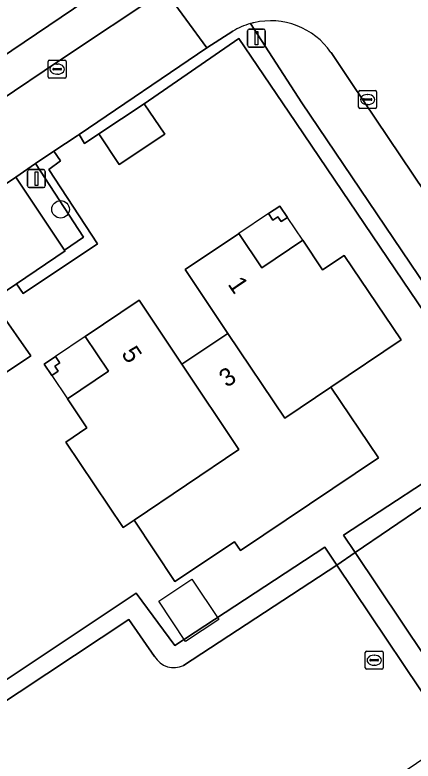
# Model space of a CAD drawing. Extents: x 158793 to 159888, y 384317 to 385256.
# Drawn here: x 159089.95 to 159112.15, y 384672.74 to 384714.36 of the extents above; entities that cross this region are included whole.
import ezdxf

# ---------------------------------------------------------------- set-up
doc = ezdxf.new("R2010")
doc.units = 0
for name, color, linetype in [('IMGEO_Boom', 7, 'Continuous'), ('IMGEO_Erf', 7, 'Continuous'), ('IMGEO_Groenvoorziening', 7, 'Continuous'), ('IMGEO_Haag', 7, 'Continuous'), ('IMGEO_Hek', 7, 'Continuous'), ('IMGEO_Kolk', 7, 'Continuous'), ('IMGEO_Lichtmast', 7, 'Continuous'), ('IMGEO_Pand', 7, 'Continuous'), ('IMGEO_Pand_nummerreeks', 7, 'Continuous'), ('IMGEO_Pand_overbouw', 7, 'Continuous'), ('IMGEO_Pand_vergunning_verleend', 7, 'Continuous'), ('IMGEO_Parkeervlak_open', 7, 'Continuous'), ('IMGEO_Rijbaan_lokaal_open', 7, 'Continuous'), ('IMGEO_Rioolput', 7, 'Continuous'), ('IMGEO_Voetpad_halfverhard', 7, 'Continuous'), ('IMGEO_Voetpad_open', 7, 'Continuous')]:
    doc.layers.add(name, color=color, linetype=linetype)

msp = doc.modelspace()

# ---------------------------------------------------------------- linework, layer by layer
at = {"layer": 'IMGEO_Boom'}
msp.add_circle((159092.499, 384703.512), 0.489, dxfattribs=at)
at = {"layer": 'IMGEO_Erf'}
for points in [[(159064.307, 384729.784), (159077.226, 384710.406), (159077.535, 384709.955), (159078.815, 384710.81), (159081.517, 384706.804), (159095.282, 384716.103), (159097.641, 384717.699)], [(159115.361, 384693.939), (159105.215, 384708.932), (159102.429, 384713.049), (159097.156, 384709.402), (159098.301, 384707.702), (159095.758, 384706.022), (159094.623, 384707.728), (159093.829, 384707.184), (159093.526, 384707.69), (159093.422, 384707.619), (159092.122, 384706.764), (159092.492, 384706.21), (159091.852, 384705.737), (159094.56, 384701.582), (159090.418, 384698.821), (159090.039, 384699.358), (159088.983, 384698.647)], [(159081.247, 384671.812), (159096.708, 384682.114), (159098.87, 384679.188), (159107.236, 384684.664), (159107.906, 384683.665), (159108.91, 384684.374), (159108.265, 384685.338), (159115.197, 384689.875)]]:
    msp.add_lwpolyline(points, dxfattribs=at)
for points in [[(159104.092, 384703.275), (159104.723, 384703.698), (159105.146, 384703.066), (159104.789, 384702.827), (159104.605, 384703.101), (159104.332, 384702.918)], [(159092.878, 384692.952), (159095.17, 384694.482), (159093.87, 384696.419), (159096.875, 384698.439), (159099.25, 384694.88), (159101.826, 384696.595), (159099.435, 384700.152), (159102.41, 384702.146), (159102.443, 384702.168), (159103.714, 384700.258), (159106.001, 384701.789), (159107.1, 384700.147), (159108.3, 384700.946), (159111.476, 384696.231), (159107.554, 384693.589), (159110.21, 384689.647), (159102.525, 384684.483), (159102.19, 384684.977), (159098.873, 384682.763), (159096.599, 384686.176), (159095.984, 384685.772), (159092.787, 384690.537), (159093.958, 384691.335)], [(159089.083, 384694.179), (159087.375, 384696.714), (159089.064, 384697.872), (159090.833, 384695.347)], [(159091.588, 384694.885), (159092.219, 384695.309), (159092.447, 384694.969), (159092.459, 384694.952), (159092.184, 384694.767), (159092.368, 384694.491), (159092.01, 384694.253)]]:
    msp.add_lwpolyline(points, close=True, dxfattribs=at)
at = {"layer": 'IMGEO_Groenvoorziening'}
for points in [[(159103.077, 384713.871), (159105.954, 384709.447), (159118.478, 384690.888), (159108.91, 384684.374), (159115.398, 384674.683), (159123.154, 384679.895)], [(159118.478, 384690.888), (159105.954, 384709.447), (159103.077, 384713.871)], [(159102.092, 384713.443), (159100.643, 384712.514), (159093.526, 384707.69), (159093.829, 384707.184), (159094.623, 384707.728), (159097.156, 384709.402), (159102.429, 384713.049), (159105.215, 384708.932), (159115.361, 384693.939), (159117.127, 384691.2), (159115.197, 384689.875), (159108.265, 384685.338), (159108.91, 384684.374), (159118.478, 384690.888)], [(159124.044, 384684.121), (159122.802, 384686.002), (159124.307, 384687.004), (159124.478, 384687.124), (159108.697, 384710.581), (159107.572, 384712.264)], [(159099.356, 384678.075), (159107.906, 384683.665), (159107.236, 384684.664), (159098.87, 384679.188), (159096.708, 384682.114), (159081.247, 384671.812), (159081.043, 384672.126), (159079.424, 384671.023), (159077.683, 384673.558), (159075.131, 384677.353), (159074.561, 384676.996), (159078.61, 384670.91), (159078.571, 384670.884), (159078.783, 384670.563), (159079.482, 384669.508), (159096.312, 384680.64)], [(159114.386, 384674.002), (159107.906, 384683.665), (159099.356, 384678.075)], [(159097.742, 384678.578), (159096.312, 384680.64), (159079.482, 384669.508), (159079.569, 384669.376), (159079.588, 384669.39), (159080.687, 384667.744), (159085.364, 384670.862), (159087.614, 384667.53), (159092.976, 384659.587), (159114.386, 384674.002)], [(159096.312, 384680.64), (159097.742, 384678.578)]]:
    msp.add_lwpolyline(points, dxfattribs=at)
for points in [[(159094.56, 384701.582), (159091.852, 384705.737), (159092.492, 384706.21), (159092.122, 384706.764), (159091.1, 384706.065), (159093.775, 384701.954), (159092.725, 384701.246), (159092.762, 384701.191), (159090.039, 384699.358), (159090.418, 384698.821)], [(159091.1, 384706.065), (159089.999, 384705.312), (159092.725, 384701.246), (159093.775, 384701.954)]]:
    msp.add_lwpolyline(points, close=True, dxfattribs=at)
for centre, radius, start, end in [((159104.217, 384709.901), 4.131, 106.0164, 120.9552), ((159104.055, 384710.544), 3.468, 103.0716, 106.3864), ((159104.203, 384709.932), 4.097, 34.6912, 103.1464), ((159098.817, 384679.185), 1.234, 209.4696, 295.9113), ((159098.817, 384679.185), 1.234, 209.4696, 295.9113)]:
    msp.add_arc(centre, radius, start, end, dxfattribs=at)
at = {"layer": 'IMGEO_Haag'}
for points in [[(159118.478, 384690.888), (159105.954, 384709.447), (159103.077, 384713.871)], [(159102.092, 384713.443), (159100.643, 384712.514), (159093.526, 384707.69), (159093.829, 384707.184), (159094.623, 384707.728), (159097.156, 384709.402), (159102.429, 384713.049), (159105.215, 384708.932), (159115.361, 384693.939), (159117.127, 384691.2), (159115.197, 384689.875), (159108.265, 384685.338), (159108.91, 384684.374), (159118.478, 384690.888)], [(159099.356, 384678.075), (159107.906, 384683.665), (159107.236, 384684.664), (159098.87, 384679.188), (159096.708, 384682.114), (159081.247, 384671.812), (159081.043, 384672.126), (159079.424, 384671.023), (159077.683, 384673.558), (159075.131, 384677.353), (159074.561, 384676.996), (159078.61, 384670.91), (159078.571, 384670.884), (159078.783, 384670.563), (159079.482, 384669.508), (159096.312, 384680.64)], [(159096.312, 384680.64), (159097.742, 384678.578)]]:
    msp.add_lwpolyline(points, dxfattribs=at)
msp.add_lwpolyline([(159092.122, 384706.764), (159091.1, 384706.065), (159093.775, 384701.954), (159092.725, 384701.246), (159092.762, 384701.191), (159090.039, 384699.358), (159090.418, 384698.821), (159094.56, 384701.582), (159091.852, 384705.737), (159092.492, 384706.21)], close=True, dxfattribs=at)
for centre, radius, start, end in [((159104.217, 384709.901), 4.131, 106.0164, 120.9552), ((159098.817, 384679.185), 1.234, 209.4696, 295.9113)]:
    msp.add_arc(centre, radius, start, end, dxfattribs=at)
at = {"layer": 'IMGEO_Hek'}
msp.add_lwpolyline([(159105.215, 384708.932), (159102.429, 384713.049), (159097.156, 384709.402)], dxfattribs=at)
at = {"layer": 'IMGEO_Kolk'}
for p, q in [((159091.809, 384710.906), (159091.809, 384711.758)), ((159091.884, 384711.832), (159092.736, 384711.832)), ((159092.297, 384711.612), (159092.322, 384711.612)), ((159092.81, 384711.758), (159092.81, 384710.906)), ((159092.068, 384711.326), (159092.068, 384711.338)), ((159092.506, 384711.289), (159092.108, 384711.289)), ((159092.111, 384711.375), (159092.509, 384711.375)), ((159092.552, 384711.338), (159092.552, 384711.326)), ((159092.736, 384710.832), (159091.884, 384710.832)), ((159092.32, 384711.052), (159092.295, 384711.052)), ((159109.113, 384709.212), (159109.113, 384710.064)), ((159109.188, 384710.138), (159110.04, 384710.138)), ((159109.601, 384709.918), (159109.626, 384709.918)), ((159110.114, 384710.064), (159110.114, 384709.212)), ((159109.372, 384709.632), (159109.372, 384709.644)), ((159109.81, 384709.595), (159109.412, 384709.595)), ((159109.415, 384709.681), (159109.813, 384709.681)), ((159109.856, 384709.644), (159109.856, 384709.632)), ((159110.04, 384709.138), (159109.188, 384709.138)), ((159109.624, 384709.358), (159109.599, 384709.358))]:
    msp.add_line(p, q, dxfattribs=at)
for points in [[(159091.809, 384710.906), (159091.809, 384711.758)], [(159091.884, 384711.832), (159092.736, 384711.832)], [(159092.81, 384711.758), (159092.81, 384710.906)], [(159092.736, 384710.832), (159091.884, 384710.832)], [(159109.113, 384709.212), (159109.113, 384710.064)], [(159109.188, 384710.138), (159110.04, 384710.138)], [(159110.114, 384710.064), (159110.114, 384709.212)], [(159110.04, 384709.138), (159109.188, 384709.138)]]:
    msp.add_lwpolyline(points, dxfattribs=at)
for centre, radius, start, end in [((159091.886, 384711.756), 0.0765, 91.552, 178.448), ((159091.886, 384711.756), 0.0765, 91.552, 178.448), ((159092.734, 384711.756), 0.0765, 1.552, 88.448), ((159092.734, 384711.756), 0.0765, 1.552, 88.448), ((159092.108, 384711.335), 0.0403, 85.8775, 175.7526), ((159092.105, 384711.325), 0.0366, 178.938, 274.7102), ((159092.509, 384711.332), 0.043, 264.8664, 352.4533), ((159092.513, 384711.337), 0.0386, 1.7309, 96.639), ((159091.886, 384710.908), 0.0765, 181.552, 268.448), ((159091.886, 384710.908), 0.0765, 181.552, 268.448), ((159092.734, 384710.908), 0.0765, 271.552, 358.448), ((159092.734, 384710.908), 0.0765, 271.552, 358.448), ((159109.19, 384710.062), 0.0765, 91.552, 178.448), ((159109.19, 384710.062), 0.0765, 91.552, 178.448), ((159110.038, 384710.062), 0.0765, 1.552, 88.448), ((159110.038, 384710.062), 0.0765, 1.552, 88.448), ((159109.412, 384709.641), 0.0403, 85.8775, 175.7526), ((159109.409, 384709.631), 0.0366, 178.938, 274.7102), ((159109.813, 384709.638), 0.043, 264.8664, 352.4533), ((159109.817, 384709.643), 0.0386, 1.7309, 96.639), ((159109.19, 384709.214), 0.0765, 181.552, 268.448), ((159109.19, 384709.214), 0.0765, 181.552, 268.448), ((159110.038, 384709.214), 0.0765, 271.552, 358.448), ((159110.038, 384709.214), 0.0765, 271.552, 358.448)]:
    msp.add_arc(centre, radius, start, end, dxfattribs=at)
for centre, major_axis, ratio, start_param, end_param in [((159092.296, 384711.332), (-0.387, 0.002), 0.722429, 4.712389, 7.853982), ((159092.321, 384711.332), (-0.39, 0.002), 0.717154, 1.570796, 4.712389), ((159109.6, 384709.638), (-0.387, 0.002), 0.722429, 4.712389, 7.853982), ((159109.625, 384709.638), (-0.39, 0.002), 0.717154, 1.570796, 4.712389)]:
    msp.add_ellipse(centre, major_axis=major_axis, ratio=ratio, start_param=start_param, end_param=end_param, dxfattribs=at)
at = {"layer": 'IMGEO_Lichtmast'}
for p, q in [((159102.919, 384712.665), (159102.919, 384713.465)), ((159102.919, 384713.465), (159102.919, 384712.665)), ((159103.019, 384713.565), (159103.809, 384713.565)), ((159103.809, 384713.565), (159103.019, 384713.565)), ((159103.909, 384713.465), (159103.909, 384712.665)), ((159103.909, 384712.665), (159103.909, 384713.465)), ((159103.809, 384712.565), (159103.019, 384712.565)), ((159103.019, 384712.565), (159103.809, 384712.565)), ((159090.654, 384704.827), (159090.654, 384705.627)), ((159090.654, 384705.627), (159090.654, 384704.827)), ((159090.754, 384705.727), (159091.544, 384705.727)), ((159091.544, 384705.727), (159090.754, 384705.727)), ((159091.644, 384705.627), (159091.644, 384704.827)), ((159091.644, 384704.827), (159091.644, 384705.627)), ((159091.544, 384704.727), (159090.754, 384704.727)), ((159090.754, 384704.727), (159091.544, 384704.727))]:
    msp.add_line(p, q, dxfattribs=at)
for points in [[(159103.339, 384713.44), (159103.489, 384713.44), (159103.489, 384712.69), (159103.339, 384712.69), (159103.339, 384713.44)], [(159091.074, 384705.602), (159091.224, 384705.602), (159091.224, 384704.852), (159091.074, 384704.852), (159091.074, 384705.602)]]:
    msp.add_lwpolyline(points, dxfattribs=at)
for centre, start, end in [((159103.019, 384713.465), 90, 180), ((159103.019, 384713.465), 90, 180), ((159103.809, 384713.465), 0, 90), ((159103.809, 384713.465), 360, 90), ((159103.019, 384712.665), 180, 270), ((159103.019, 384712.665), 180, 270), ((159103.809, 384712.665), 270, 0), ((159103.809, 384712.665), 270, 0), ((159090.754, 384705.627), 90, 180), ((159090.754, 384705.627), 90, 180), ((159091.544, 384705.627), 0, 90), ((159091.544, 384705.627), 360, 90), ((159090.754, 384704.827), 180, 270), ((159090.754, 384704.827), 180, 270), ((159091.544, 384704.827), 270, 0), ((159091.544, 384704.827), 270, 0)]:
    msp.add_arc(centre, 0.1, start, end, dxfattribs=at)
at = {"layer": 'IMGEO_Pand'}
for points in [[(159094.623, 384707.728), (159095.758, 384706.022), (159098.301, 384707.702), (159097.156, 384709.402)], [(159104.723, 384703.698), (159104.092, 384703.275), (159104.332, 384702.918), (159104.605, 384703.101), (159104.789, 384702.827), (159105.146, 384703.066)], [(159108.3, 384700.946), (159107.1, 384700.147), (159106.001, 384701.789), (159103.714, 384700.258), (159102.443, 384702.168), (159102.41, 384702.146), (159099.435, 384700.152), (159101.826, 384696.595), (159105.006, 384691.865), (159107.554, 384693.589), (159111.476, 384696.231)], [(159099.25, 384694.88), (159096.875, 384698.439), (159093.87, 384696.419), (159095.17, 384694.482), (159092.878, 384692.952), (159093.958, 384691.335), (159092.787, 384690.537), (159095.984, 384685.772), (159096.599, 384686.176), (159102.427, 384690.12)], [(159087.375, 384696.714), (159089.083, 384694.179), (159090.833, 384695.347), (159089.064, 384697.872)], [(159110.21, 384689.647), (159107.554, 384693.589), (159105.006, 384691.865), (159101.826, 384696.595), (159099.25, 384694.88), (159102.427, 384690.12), (159096.599, 384686.176), (159098.873, 384682.763), (159102.19, 384684.977), (159102.525, 384684.483)], [(159092.184, 384694.767), (159092.459, 384694.952), (159092.447, 384694.969), (159092.219, 384695.309), (159091.588, 384694.885), (159092.01, 384694.253), (159092.368, 384694.491)]]:
    msp.add_lwpolyline(points, close=True, dxfattribs=at)
at = {"layer": 'IMGEO_Pand_overbouw'}
for points in [[(159104.723, 384703.698), (159104.092, 384703.275), (159102.443, 384702.168), (159103.714, 384700.258), (159106.001, 384701.789), (159105.146, 384703.066)], [(159091.588, 384694.885), (159092.01, 384694.253), (159092.878, 384692.952), (159095.17, 384694.482), (159093.87, 384696.419), (159092.219, 384695.309)]]:
    msp.add_lwpolyline(points, close=True, dxfattribs=at)
at = {"layer": 'IMGEO_Pand_vergunning_verleend'}
msp.add_lwpolyline([(159099.467, 384679.41), (159097.978, 384681.654), (159099.824, 384682.879), (159101.313, 384680.635)], close=True, dxfattribs=at)
at = {"layer": 'IMGEO_Parkeervlak_open'}
msp.add_lwpolyline([(159092.725, 384701.246), (159089.999, 384705.312), (159083.423, 384700.904), (159086.192, 384696.768), (159086.937, 384697.269), (159088.685, 384698.446), (159088.983, 384698.647), (159090.039, 384699.358), (159092.762, 384701.191)], close=True, dxfattribs=at)
at = {"layer": 'IMGEO_Rijbaan_lokaal_open'}
for points in [[(159099.028, 384716.267), (159098.313, 384715.737), (159100.643, 384712.514), (159102.092, 384713.443)], [(159063.78, 384687.735), (159066.28, 384689.406), (159068.226, 384690.7), (159081.061, 384699.284), (159083.423, 384700.904), (159089.999, 384705.312), (159091.1, 384706.065), (159092.122, 384706.764), (159093.422, 384707.619), (159093.526, 384707.69), (159100.643, 384712.514), (159098.313, 384715.737), (159092.382, 384711.772), (159076.098, 384700.8), (159064.041, 384692.712)], [(159107.572, 384712.264), (159108.697, 384710.581), (159124.478, 384687.124), (159124.888, 384687.365), (159129.137, 384690.002), (159123.965, 384697.697), (159120.258, 384703.211), (159116.285, 384709.123), (159114.065, 384712.473)]]:
    msp.add_lwpolyline(points, dxfattribs=at)
for centre, radius, start, end in [((159104.217, 384709.901), 4.131, 106.0164, 120.9552), ((159104.055, 384710.544), 3.468, 103.0716, 106.3864), ((159104.203, 384709.932), 4.097, 34.6912, 103.1464)]:
    msp.add_arc(centre, radius, start, end, dxfattribs=at)
at = {"layer": 'IMGEO_Rioolput'}
for p, q in [((159109.483, 384677.942), (159109.483, 384678.794)), ((159109.558, 384678.868), (159110.41, 384678.868)), ((159110.484, 384678.794), (159110.484, 384677.942)), ((159109.742, 384678.362), (159109.742, 384678.374)), ((159110.18, 384678.325), (159109.782, 384678.325)), ((159109.785, 384678.411), (159110.183, 384678.411)), ((159109.971, 384678.648), (159109.996, 384678.648)), ((159110.226, 384678.374), (159110.226, 384678.362)), ((159110.41, 384677.868), (159109.558, 384677.868)), ((159109.994, 384678.088), (159109.969, 384678.088))]:
    msp.add_line(p, q, dxfattribs=at)
for points in [[(159109.483, 384677.942), (159109.483, 384678.794)], [(159109.558, 384678.868), (159110.41, 384678.868)], [(159110.484, 384678.794), (159110.484, 384677.942)], [(159110.41, 384677.868), (159109.558, 384677.868)]]:
    msp.add_lwpolyline(points, dxfattribs=at)
for centre, radius, start, end in [((159109.56, 384678.792), 0.0765, 91.552, 178.448), ((159109.56, 384678.792), 0.0765, 91.552, 178.448), ((159110.408, 384678.792), 0.0765, 1.552, 88.448), ((159110.408, 384678.792), 0.0765, 1.552, 88.448), ((159109.782, 384678.371), 0.0403, 85.8775, 175.7526), ((159109.779, 384678.361), 0.0366, 178.938, 274.7102), ((159110.183, 384678.368), 0.043, 264.8664, 352.4533), ((159110.187, 384678.373), 0.0386, 1.7309, 96.639), ((159109.56, 384677.944), 0.0765, 181.552, 268.448), ((159109.56, 384677.944), 0.0765, 181.552, 268.448), ((159110.408, 384677.944), 0.0765, 271.552, 358.448), ((159110.408, 384677.944), 0.0765, 271.552, 358.448)]:
    msp.add_arc(centre, radius, start, end, dxfattribs=at)
for centre, major_axis, ratio, start_param, end_param in [((159109.97, 384678.368), (-0.387, 0.002), 0.722429, 4.712389, 7.853982), ((159109.995, 384678.368), (-0.39, 0.002), 0.717154, 1.570796, 4.712389)]:
    msp.add_ellipse(centre, major_axis=major_axis, ratio=ratio, start_param=start_param, end_param=end_param, dxfattribs=at)
at = {"layer": 'IMGEO_Voetpad_halfverhard'}
msp.add_lwpolyline([(159108.91, 384684.374), (159107.906, 384683.665), (159114.386, 384674.002), (159115.398, 384674.683)], close=True, dxfattribs=at)
at = {"layer": 'IMGEO_Voetpad_open'}
for points in [[(159097.641, 384717.699), (159095.282, 384716.103), (159081.517, 384706.804), (159064.92, 384695.667), (159063.707, 384694.9), (159062.417, 384695.153), (159064.041, 384692.712), (159076.098, 384700.8)], [(159076.098, 384700.8), (159092.382, 384711.772), (159098.313, 384715.737), (159099.028, 384716.267)]]:
    msp.add_lwpolyline(points, dxfattribs=at)

# ---------------------------------------------------------------- texts
at = {"layer": 'IMGEO_Pand_nummerreeks'}
for s, rotation, p in [('1', 303.9074, (159101.79, 384699.338)), ('5', 303.7184, (159095.856, 384695.462)), ('3', 33.6555, (159101.759, 384693.546))]:
    msp.add_text(s, height=1, rotation=rotation, dxfattribs=at).set_placement(p)

doc.saveas('drawing.dxf')
